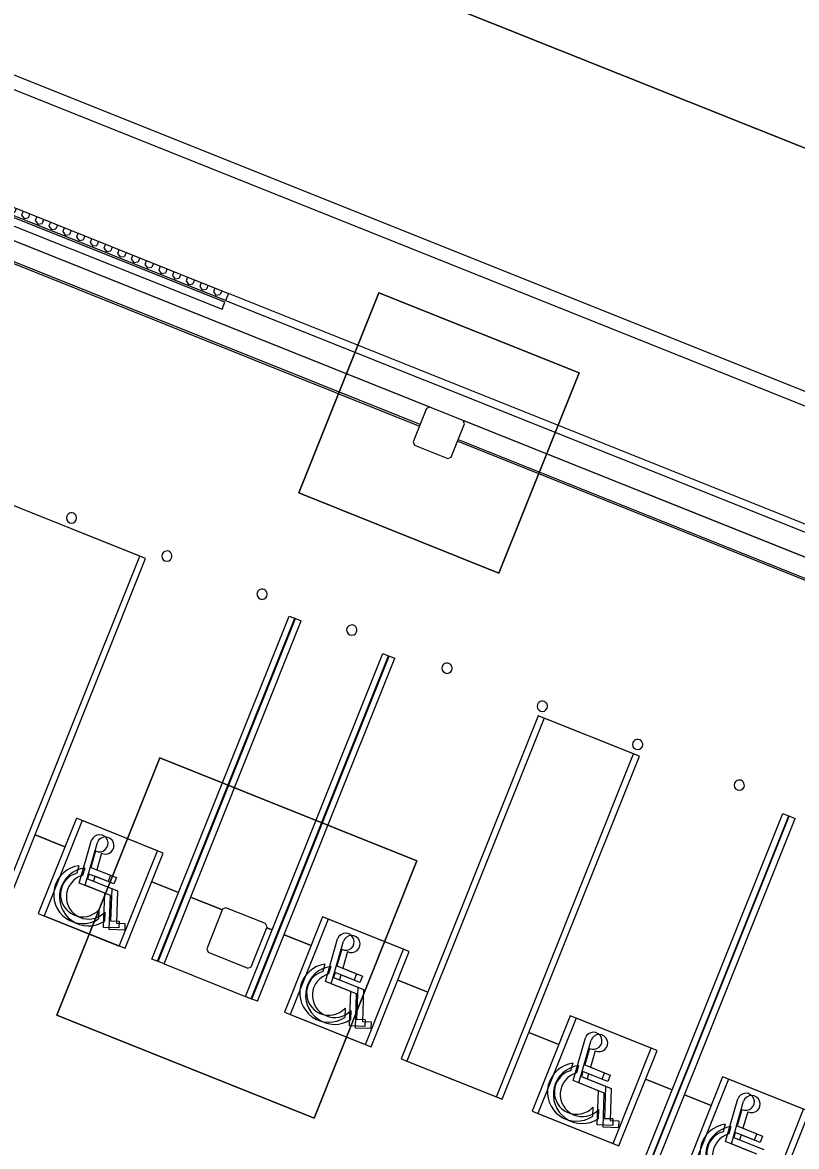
# Model space of a CAD drawing. Extents: x 468143 to 491361, y 1438528 to 1468730.
# Drawn here: x 488662.4 to 488700.1, y 1467268.9 to 1467323.7 of the extents above; entities that cross this region are included whole.
import ezdxf

# ---------------------------------------------------------------- set-up
doc = ezdxf.new("R2010")
doc.units = 0
doc.layers.add('Default', color=7, linetype='Continuous')
doc.layers.add('Xreference_dp', color=7, linetype='Continuous')

# ---------------------------------------------------------------- blocks, each defined once
blk = doc.blocks.new('FP_54-1_GROUND LEVEL PLAN')
at = {"layer": 'Default'}
for p, q in [((6680.29, 60.41), (6681.82, 59.52)), ((6681.82, 59.52), (6683.99, 60.77)), ((6683.99, 63.27), (6683.99, 60.77)), ((6688.32, 63.27), (6688.32, 60.77)), ((6688.32, 60.77), (6690.48, 59.52)), ((6690.48, 59.52), (6692.64, 60.77)), ((6692.64, 63.27), (6692.64, 60.77)), ((6696.97, 63.27), (6696.97, 60.77)), ((6696.97, 60.77), (6699.14, 59.52)), ((6699.14, 59.52), (6701.3, 60.77)), ((6701.3, 63.27), (6701.3, 60.77)), ((6705.63, 63.27), (6705.63, 60.77)), ((6705.63, 60.77), (6707.79, 59.52)), ((6707.79, 59.52), (6709.96, 60.77)), ((6709.96, 63.27), (6709.96, 60.77)), ((6714.28, 63.27), (6714.28, 60.77)), ((6714.28, 60.77), (6716.45, 59.52)), ((6716.45, 59.52), (6718.61, 60.77)), ((6718.61, 63.27), (6718.61, 60.77)), ((6722.94, 63.27), (6722.94, 60.77)), ((6722.94, 60.77), (6725.1, 59.52)), ((6725.1, 59.52), (6727.26, 60.77)), ((6727.26, 63.27), (6727.26, 60.77)), ((6731.59, 63.27), (6731.59, 60.77)), ((6731.59, 60.77), (6733.75, 59.52)), ((6733.75, 59.52), (6735.91, 60.77)), ((6735.91, 63.27), (6735.91, 60.77)), ((6740.24, 63.27), (6740.24, 60.77)), ((6740.24, 60.77), (6742.4, 59.52)), ((6742.4, 59.52), (6744.56, 60.77)), ((6744.56, 63.27), (6744.56, 60.77)), ((6748.88, 63.27), (6748.88, 60.77)), ((6748.88, 60.77), (6751.05, 59.52)), ((6751.05, 59.52), (6753.21, 60.77)), ((6753.21, 63.27), (6753.21, 60.77)), ((6757.53, 63.27), (6757.53, 60.77)), ((6757.53, 60.77), (6759.69, 59.52)), ((6759.69, 59.52), (6761.85, 60.77)), ((6761.85, 63.27), (6761.85, 60.77)), ((6766.17, 63.27), (6766.17, 60.77)), ((6766.17, 60.77), (6768.33, 59.52)), ((6768.33, 59.52), (6770.49, 60.77)), ((6770.49, 63.27), (6770.49, 60.77)), ((6774.8, 63.27), (6774.8, 60.77)), ((6774.8, 60.77), (6776.96, 59.52)), ((6776.96, 59.52), (6779.12, 60.77)), ((6779.12, 63.27), (6779.12, 60.77)), ((6783.44, 63.27), (6783.44, 60.77)), ((6783.44, 60.77), (6785.59, 59.52)), ((6785.59, 59.52), (6787.75, 60.77)), ((6787.75, 63.27), (6787.75, 60.77)), ((6792.06, 63.27), (6792.06, 60.77)), ((6792.06, 60.77), (6794.22, 59.52)), ((6794.22, 59.52), (6796.37, 60.77)), ((6796.37, 63.27), (6796.37, 60.77)), ((6800.69, 63.27), (6800.69, 60.77)), ((6800.69, 60.77), (6802.84, 59.52)), ((6802.84, 59.52), (6804.99, 60.77)), ((6804.99, 63.27), (6804.99, 60.77)), ((6809.3, 63.27), (6809.3, 60.77)), ((6809.3, 60.77), (6811.46, 59.52)), ((6811.46, 59.52), (6813.61, 60.77)), ((6813.61, 63.27), (6813.61, 60.77)), ((6817.91, 63.27), (6817.91, 60.77)), ((6817.91, 60.77), (6820.06, 59.52)), ((6820.06, 59.52), (6822.22, 60.77)), ((6822.22, 63.27), (6822.22, 60.77)), ((6826.52, 63.27), (6826.52, 60.77)), ((6826.52, 60.77), (6828.67, 59.52)), ((6828.67, 59.52), (6830.82, 60.77)), ((6830.82, 63.27), (6830.82, 60.77)), ((6835.12, 63.27), (6835.12, 60.77)), ((6835.12, 60.77), (6837.26, 59.52)), ((6837.26, 59.52), (6839.41, 60.77)), ((6839.41, 63.27), (6839.41, 60.77))]:
    blk.add_line(p, q, dxfattribs=at)
blk = doc.blocks.new('Footing-Rectangular - F14-740151-FOUNDATION PLAN_1')
at = {"layer": 'Default'}
for p, q in [((81, 81), (-81, 81)), ((-81, 81), (-81, -81)), ((-81, -81), (-81, 81)), ((-81, 81), (81, 81)), ((81, -81), (81, 81)), ((81, 81), (81, -81)), ((-81, -81), (81, -81)), ((81, -81), (-81, -81))]:
    blk.add_line(p, q, dxfattribs=at)
blk = doc.blocks.new('Footing-Rectangular - F3-182452-FOUNDATION PLAN_1')
at = {"layer": 'Default'}
for p, q in [((63, 63), (-63, 63)), ((-63, 63), (-63, -63)), ((-63, -63), (-63, 63)), ((-63, 63), (63, 63)), ((63, -63), (63, 63)), ((63, 63), (63, -63)), ((-63, -63), (63, -63)), ((63, -63), (-63, -63))]:
    blk.add_line(p, q, dxfattribs=at)

msp = doc.modelspace()

# ---------------------------------------------------------------- linework, layer by layer
at = {"layer": 'Xreference_dp'}
for p, q in [((489117.984, 1467150.525), (488416.392, 1467431.205)), ((488416.392, 1467431.205), (489117.984, 1467150.525)), ((489088.663, 1467150.407), (488412.306, 1467420.992)), ((489063.519, 1467159.748), (488411.325, 1467420.666)), ((488682.204, 1467304.944), (488633.151, 1467324.568)), ((488632.88, 1467323.555), (488681.701, 1467304.023)), ((488681.732, 1467304.1), (488632.911, 1467323.632)), ((488672.213, 1467310.059), (488641.302, 1467322.426)), ((488641.163, 1467322.077), (488672.074, 1467309.711)), ((488672.246, 1467310.139), (488659.608, 1467315.195)), ((488659.748, 1467315.543), (488672.385, 1467310.488)), ((488672.385, 1467310.488), (488672.246, 1467310.139)), ((488734.252, 1467285.737), (488672.385, 1467310.488)), ((488672.074, 1467309.711), (488672.213, 1467310.059)), ((488672.246, 1467310.139), (488734.113, 1467285.389)), ((488682.037, 1467304.871), (488681.387, 1467303.246)), ((488682.2, 1467304.941), (488682.037, 1467304.871)), ((488683.824, 1467304.291), (488682.2, 1467304.941)), ((488683.894, 1467304.128), (488683.824, 1467304.291)), ((488732.882, 1467284.669), (488683.829, 1467304.294)), ((488683.244, 1467302.503), (488683.894, 1467304.128)), ((488681.387, 1467303.246), (488681.457, 1467303.084)), ((488683.558, 1467303.28), (488732.379, 1467283.749)), ((488732.41, 1467283.826), (488683.589, 1467303.358)), ((488681.457, 1467303.084), (488683.082, 1467302.434)), ((488683.082, 1467302.434), (488683.244, 1467302.503)), ((488668.066, 1467297.677), (488660.638, 1467300.649)), ((488668.349, 1467297.566), (488660.921, 1467300.538)), ((488661.38, 1467280.965), (488668.066, 1467297.677)), ((488661.663, 1467280.854), (488668.349, 1467297.566)), ((488668.653, 1467278.055), (488675.339, 1467294.767)), ((488668.936, 1467277.944), (488675.622, 1467294.657)), ((488668.962, 1467277.931), (488675.648, 1467294.644)), ((488669.246, 1467277.821), (488675.931, 1467294.533)), ((488675.339, 1467294.767), (488675.648, 1467294.644)), ((488675.622, 1467294.657), (488675.931, 1467294.533)), ((488673.214, 1467276.23), (488679.9, 1467292.943)), ((488673.497, 1467276.12), (488680.183, 1467292.832)), ((488673.524, 1467276.107), (488680.209, 1467292.819)), ((488679.9, 1467292.943), (488680.209, 1467292.819)), ((488680.183, 1467292.832), (488680.493, 1467292.708)), ((488673.807, 1467275.996), (488680.493, 1467292.708)), ((488687.482, 1467289.909), (488680.796, 1467273.197)), ((488687.766, 1467289.798), (488681.08, 1467273.086)), ((488692.125, 1467288.052), (488687.482, 1467289.909)), ((488692.408, 1467287.941), (488687.766, 1467289.798)), ((488685.439, 1467271.34), (488692.125, 1467288.052)), ((488685.722, 1467271.229), (488692.408, 1467287.941)), ((488692.712, 1467268.43), (488699.398, 1467285.142)), ((488699.398, 1467285.142), (488699.707, 1467285.019)), ((488664.978, 1467284.911), (488663.121, 1467280.268)), ((488665.261, 1467284.8), (488663.404, 1467280.158)), ((488668.924, 1467283.332), (488664.978, 1467284.911)), ((488669.207, 1467283.221), (488665.261, 1467284.8)), ((488692.995, 1467268.319), (488699.681, 1467285.032)), ((488693.021, 1467268.306), (488699.707, 1467285.019)), ((488693.304, 1467268.196), (488699.99, 1467284.908)), ((488699.681, 1467285.032), (488699.99, 1467284.908)), ((488662.962, 1467284.1), (488664.42, 1467283.516)), ((488664.42, 1467283.516), (488662.962, 1467284.1)), ((488665.118, 1467281.759), (488665.716, 1467283.839)), ((488665.401, 1467281.648), (488665.999, 1467283.728)), ((488665.916, 1467283.326), (488665.684, 1467282.52)), ((488665.782, 1467282.972), (488665.81, 1467282.96)), ((488665.81, 1467282.96), (488665.782, 1467282.972)), ((488666.199, 1467283.215), (488665.967, 1467282.409)), ((488667.067, 1467278.69), (488668.924, 1467283.332)), ((488667.35, 1467278.579), (488669.207, 1467283.221)), ((488665.1, 1467282.601), (488664.996, 1467282.24)), ((488665.383, 1467282.49), (488665.28, 1467282.129)), ((488665.684, 1467282.52), (488666.644, 1467282.136)), ((488665.967, 1467282.409), (488666.927, 1467282.025)), ((488665.591, 1467282.198), (488665.522, 1467281.957)), ((488665.522, 1467281.957), (488666.697, 1467281.486)), ((488666.52, 1467281.827), (488665.591, 1467282.198)), ((488665.874, 1467282.087), (488665.805, 1467281.846)), ((488665.805, 1467281.846), (488666.981, 1467281.375)), ((488666.803, 1467281.716), (488665.874, 1467282.087)), ((488666.644, 1467282.136), (488666.52, 1467281.827)), ((488666.927, 1467282.025), (488666.803, 1467281.716)), ((488668.649, 1467281.825), (488669.952, 1467281.303)), ((488669.952, 1467281.303), (488668.649, 1467281.825)), ((488666.356, 1467281.264), (488665.118, 1467281.759)), ((488666.639, 1467281.153), (488665.401, 1467281.648)), ((488666.297, 1467279.598), (488666.356, 1467281.264)), ((488666.697, 1467281.486), (488666.642, 1467279.919)), ((488666.981, 1467281.375), (488666.925, 1467279.809)), ((488666.58, 1467279.487), (488666.639, 1467281.153)), ((488670.544, 1467281.066), (488672.09, 1467280.448)), ((488672.09, 1467280.448), (488670.544, 1467281.066)), ((488663.121, 1467280.268), (488667.067, 1467278.69)), ((488663.404, 1467280.158), (488667.35, 1467278.579)), ((488666.077, 1467280.455), (488666.062, 1467280.01)), ((488666.361, 1467280.345), (488666.345, 1467279.9)), ((488672.101, 1467280.484), (488671.327, 1467278.549)), ((488672.264, 1467280.553), (488672.101, 1467280.484)), ((488674.198, 1467279.779), (488672.264, 1467280.553)), ((488667.047, 1467279.572), (488666.297, 1467279.598)), ((488666.642, 1467279.919), (488667.059, 1467279.905)), ((488666.925, 1467279.809), (488667.342, 1467279.794)), ((488667.059, 1467279.905), (488667.047, 1467279.572)), ((488667.342, 1467279.794), (488667.33, 1467279.461)), ((488673.494, 1467277.683), (488674.268, 1467279.617)), ((488674.268, 1467279.617), (488674.198, 1467279.779)), ((488676.967, 1467280.114), (488675.11, 1467275.472)), ((488677.25, 1467280.004), (488675.393, 1467275.361)), ((488680.913, 1467278.536), (488676.967, 1467280.114)), ((488681.196, 1467278.425), (488677.25, 1467280.004)), ((488667.33, 1467279.461), (488666.58, 1467279.487)), ((488674.257, 1467279.581), (488674.513, 1467279.478)), ((488674.513, 1467279.478), (488674.257, 1467279.581)), ((488675.105, 1467279.242), (488676.409, 1467278.72)), ((488676.409, 1467278.72), (488675.105, 1467279.242)), ((488677.107, 1467276.963), (488677.705, 1467279.043)), ((488671.327, 1467278.549), (488671.397, 1467278.387)), ((488677.39, 1467276.852), (488677.988, 1467278.932)), ((488677.904, 1467278.53), (488677.673, 1467277.724)), ((488679.056, 1467273.893), (488680.913, 1467278.536)), ((488668.962, 1467277.931), (488668.653, 1467278.055)), ((488669.246, 1467277.821), (488668.936, 1467277.944)), ((488671.397, 1467278.387), (488673.331, 1467277.613)), ((488677.771, 1467278.175), (488677.799, 1467278.164)), ((488677.799, 1467278.164), (488677.771, 1467278.175)), ((488678.188, 1467278.419), (488677.956, 1467277.613)), ((488679.339, 1467273.783), (488681.196, 1467278.425)), ((488669.246, 1467277.821), (488673.497, 1467276.12)), ((488673.331, 1467277.613), (488673.494, 1467277.683)), ((488677.089, 1467277.805), (488676.985, 1467277.444)), ((488677.372, 1467277.694), (488677.268, 1467277.333)), ((488677.58, 1467277.402), (488677.511, 1467277.16)), ((488678.509, 1467277.03), (488677.58, 1467277.402)), ((488677.673, 1467277.724), (488678.632, 1467277.34)), ((488677.956, 1467277.613), (488678.915, 1467277.229)), ((488678.345, 1467276.467), (488677.107, 1467276.963)), ((488678.628, 1467276.357), (488677.39, 1467276.852)), ((488677.511, 1467277.16), (488678.686, 1467276.69)), ((488677.863, 1467277.291), (488677.794, 1467277.049)), ((488677.794, 1467277.049), (488678.969, 1467276.579)), ((488678.792, 1467276.919), (488677.863, 1467277.291)), ((488678.632, 1467277.34), (488678.509, 1467277.03)), ((488678.915, 1467277.229), (488678.792, 1467276.919)), ((488680.637, 1467277.029), (488682.096, 1467276.445)), ((488682.096, 1467276.445), (488680.637, 1467277.029)), ((488678.286, 1467274.802), (488678.345, 1467276.467)), ((488678.569, 1467274.691), (488678.628, 1467276.357)), ((488678.686, 1467276.69), (488678.631, 1467275.123)), ((488678.969, 1467276.579), (488678.914, 1467275.012)), ((488673.524, 1467276.107), (488673.214, 1467276.23)), ((488673.807, 1467275.996), (488673.497, 1467276.12)), ((488675.11, 1467275.472), (488679.056, 1467273.893)), ((488675.393, 1467275.361), (488679.339, 1467273.783)), ((488678.066, 1467275.659), (488678.05, 1467275.214)), ((488678.349, 1467275.548), (488678.334, 1467275.103)), ((488689.037, 1467275.286), (488687.18, 1467270.643)), ((488692.983, 1467273.707), (488689.037, 1467275.286)), ((488679.036, 1467274.775), (488678.286, 1467274.802)), ((488679.319, 1467274.665), (488678.569, 1467274.691)), ((488678.631, 1467275.123), (488679.047, 1467275.108)), ((488678.914, 1467275.012), (488679.331, 1467274.998)), ((488679.047, 1467275.108), (488679.036, 1467274.775)), ((488679.331, 1467274.998), (488679.319, 1467274.665)), ((488689.32, 1467275.175), (488687.463, 1467270.533)), ((488693.266, 1467273.596), (488689.32, 1467275.175)), ((488687.02, 1467274.475), (488688.479, 1467273.891)), ((488688.479, 1467273.891), (488687.02, 1467274.475)), ((488689.177, 1467272.134), (488689.775, 1467274.214)), ((488689.46, 1467272.023), (488690.058, 1467274.103)), ((488689.974, 1467273.701), (488689.743, 1467272.895)), ((488690.257, 1467273.59), (488690.026, 1467272.784)), ((488691.126, 1467269.065), (488692.983, 1467273.707)), ((488691.409, 1467268.954), (488693.266, 1467273.596)), ((488680.796, 1467273.197), (488685.439, 1467271.34)), ((488681.08, 1467273.086), (488685.722, 1467271.229)), ((488689.841, 1467273.347), (488689.869, 1467273.335)), ((488689.869, 1467273.335), (488689.841, 1467273.347)), ((488689.159, 1467272.976), (488689.055, 1467272.615)), ((488689.442, 1467272.865), (488689.338, 1467272.504)), ((488689.65, 1467272.573), (488689.581, 1467272.332)), ((488690.578, 1467272.202), (488689.65, 1467272.573)), ((488689.743, 1467272.895), (488690.702, 1467272.511)), ((488690.026, 1467272.784), (488690.985, 1467272.4)), ((488690.702, 1467272.511), (488690.578, 1467272.202)), ((488690.415, 1467271.639), (488689.177, 1467272.134)), ((488690.698, 1467271.528), (488689.46, 1467272.023)), ((488689.581, 1467272.332), (488690.756, 1467271.861)), ((488689.933, 1467272.462), (488689.864, 1467272.221)), ((488689.864, 1467272.221), (488691.039, 1467271.75)), ((488690.862, 1467272.091), (488689.933, 1467272.462)), ((488690.985, 1467272.4), (488690.862, 1467272.091)), ((488692.707, 1467272.2), (488694.011, 1467271.678)), ((488694.011, 1467271.678), (488692.707, 1467272.2)), ((488696.464, 1467272.314), (488694.607, 1467267.672)), ((488696.748, 1467272.203), (488694.89, 1467267.561)), ((488700.41, 1467270.736), (488696.464, 1467272.314)), ((488700.694, 1467270.625), (488696.748, 1467272.203)), ((488690.356, 1467269.973), (488690.415, 1467271.639)), ((488690.639, 1467269.862), (488690.698, 1467271.528)), ((488690.756, 1467271.861), (488690.701, 1467270.294)), ((488691.039, 1467271.75), (488690.984, 1467270.184)), ((488694.603, 1467271.441), (488695.907, 1467270.92)), ((488695.907, 1467270.92), (488694.603, 1467271.441)), ((488690.136, 1467270.831), (488690.12, 1467270.385)), ((488696.605, 1467269.162), (488697.203, 1467271.242)), ((488696.888, 1467269.052), (488697.486, 1467271.132)), ((488687.18, 1467270.643), (488691.126, 1467269.065)), ((488687.463, 1467270.533), (488691.409, 1467268.954)), ((488690.419, 1467270.72), (488690.404, 1467270.275)), ((488690.701, 1467270.294), (488691.117, 1467270.28)), ((488691.117, 1467270.28), (488691.106, 1467269.947)), ((488697.402, 1467270.729), (488697.17, 1467269.923)), ((488697.268, 1467270.375), (488697.297, 1467270.364)), ((488697.297, 1467270.364), (488697.268, 1467270.375)), ((488697.685, 1467270.618), (488697.453, 1467269.813)), ((488698.553, 1467266.093), (488700.41, 1467270.736)), ((488698.836, 1467265.982), (488700.694, 1467270.625)), ((488691.106, 1467269.947), (488690.356, 1467269.973)), ((488691.389, 1467269.836), (488690.639, 1467269.862)), ((488690.984, 1467270.184), (488691.4, 1467270.169)), ((488691.4, 1467270.169), (488691.389, 1467269.836)), ((488696.587, 1467270.004), (488696.483, 1467269.644)), ((488696.87, 1467269.894), (488696.766, 1467269.533)), ((488697.17, 1467269.923), (488698.13, 1467269.54)), ((488697.453, 1467269.813), (488698.413, 1467269.429)), ((488697.078, 1467269.601), (488697.008, 1467269.36)), ((488697.008, 1467269.36), (488698.184, 1467268.89)), ((488698.006, 1467269.23), (488697.078, 1467269.601)), ((488697.361, 1467269.491), (488697.291, 1467269.249)), ((488697.291, 1467269.249), (488698.467, 1467268.779)), ((488698.289, 1467269.119), (488697.361, 1467269.491)), ((488698.13, 1467269.54), (488698.006, 1467269.23)), ((488698.413, 1467269.429), (488698.289, 1467269.119)), ((488697.842, 1467268.667), (488696.605, 1467269.162)), ((488698.126, 1467268.556), (488696.888, 1467269.052))]:
    msp.add_line(p, q, dxfattribs=at)
msp.add_lwpolyline([(488175.268, 1467102.238), (488809.482, 1466848.513), (488820.718, 1466876.599), (488922.306, 1466835.957), (489050.918, 1467157.435), (488315.116, 1467451.802)], close=True, dxfattribs=at)
for centre, radius, start, end in [((488664.741, 1467299.544), 0.25, 158.1955, 338.1955), ((488664.741, 1467299.544), 0.25, 338.1955, 158.1955), ((488669.383, 1467297.687), 0.25, 158.1955, 338.1955), ((488669.383, 1467297.687), 0.25, 338.1955, 158.1955), ((488674.025, 1467295.83), 0.25, 338.1955, 158.1955), ((488674.025, 1467295.83), 0.25, 158.1955, 338.1955), ((488678.393, 1467294.082), 0.25, 158.1955, 338.1955), ((488678.393, 1467294.082), 0.25, 338.1955, 158.1955), ((488683.035, 1467292.225), 0.25, 158.1955, 338.1955), ((488683.035, 1467292.225), 0.25, 338.1955, 158.1955), ((488687.678, 1467290.368), 0.25, 338.1955, 158.1955), ((488687.678, 1467290.368), 0.25, 158.1955, 338.1955), ((488692.32, 1467288.511), 0.25, 158.1955, 338.1955), ((488692.32, 1467288.511), 0.25, 338.1955, 158.1955), ((488697.272, 1467286.53), 0.25, 338.1955, 158.1955), ((488697.272, 1467286.53), 0.25, 158.1955, 338.1955), ((488666.108, 1467283.696), 0.417, 242.5671, 159.879), ((488666.391, 1467283.585), 0.417, 242.5671, 159.879), ((488665.287, 1467281.197), 1.417, 97.5926, 303.1336), ((488665.57, 1467281.086), 1.417, 97.5926, 303.1336), ((488665.287, 1467281.197), 1.083, 105.577, 316.8265), ((488665.57, 1467281.086), 1.083, 105.577, 316.8265), ((488678.096, 1467278.899), 0.417, 242.5671, 159.879), ((488678.379, 1467278.788), 0.417, 242.5671, 159.879), ((488677.276, 1467276.4), 1.417, 97.5926, 303.1336), ((488677.559, 1467276.29), 1.417, 97.5926, 303.1336), ((488677.276, 1467276.4), 1.083, 105.577, 316.8265), ((488677.559, 1467276.29), 1.083, 105.577, 316.8265), ((488690.166, 1467274.071), 0.417, 242.5671, 159.879), ((488690.449, 1467273.96), 0.417, 242.5671, 159.879), ((488689.346, 1467271.572), 1.417, 97.5926, 303.1336), ((488689.629, 1467271.461), 1.417, 97.5926, 303.1336), ((488689.346, 1467271.572), 1.083, 105.577, 316.8265), ((488689.629, 1467271.461), 1.083, 105.577, 316.8265), ((488697.594, 1467271.099), 0.417, 242.5671, 159.879), ((488697.877, 1467270.988), 0.417, 242.5671, 159.879), ((488696.774, 1467268.6), 1.417, 97.5926, 303.1336), ((488697.057, 1467268.489), 1.417, 97.5926, 303.1336), ((488696.774, 1467268.6), 1.083, 105.577, 316.8265), ((488697.057, 1467268.489), 1.083, 105.577, 316.8265)]:
    msp.add_arc(centre, radius, start, end, dxfattribs=at)

# ---------------------------------------------------------------- block references
at = {"layer": 'Xreference_dp', "yscale": 0.08333333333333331}
for name, p, xscale, rotation in [('FP_54-1_GROUND LEVEL PLAN', (488140.926, 1467517.425), 0.0833333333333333, -21.804483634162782), ('Footing-Rectangular - F3-182452-FOUNDATION PLAN_1', (488682.641, 1467303.687), 0.0833333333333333, -21.804483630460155), ('Footing-Rectangular - F14-740151-FOUNDATION PLAN_1', (488672.797, 1467279.083), 0.08333333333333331, 158.19551636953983)]:
    msp.add_blockref(name, p, dxfattribs=dict(at, xscale=xscale, rotation=rotation))

doc.saveas('drawing.dxf')
